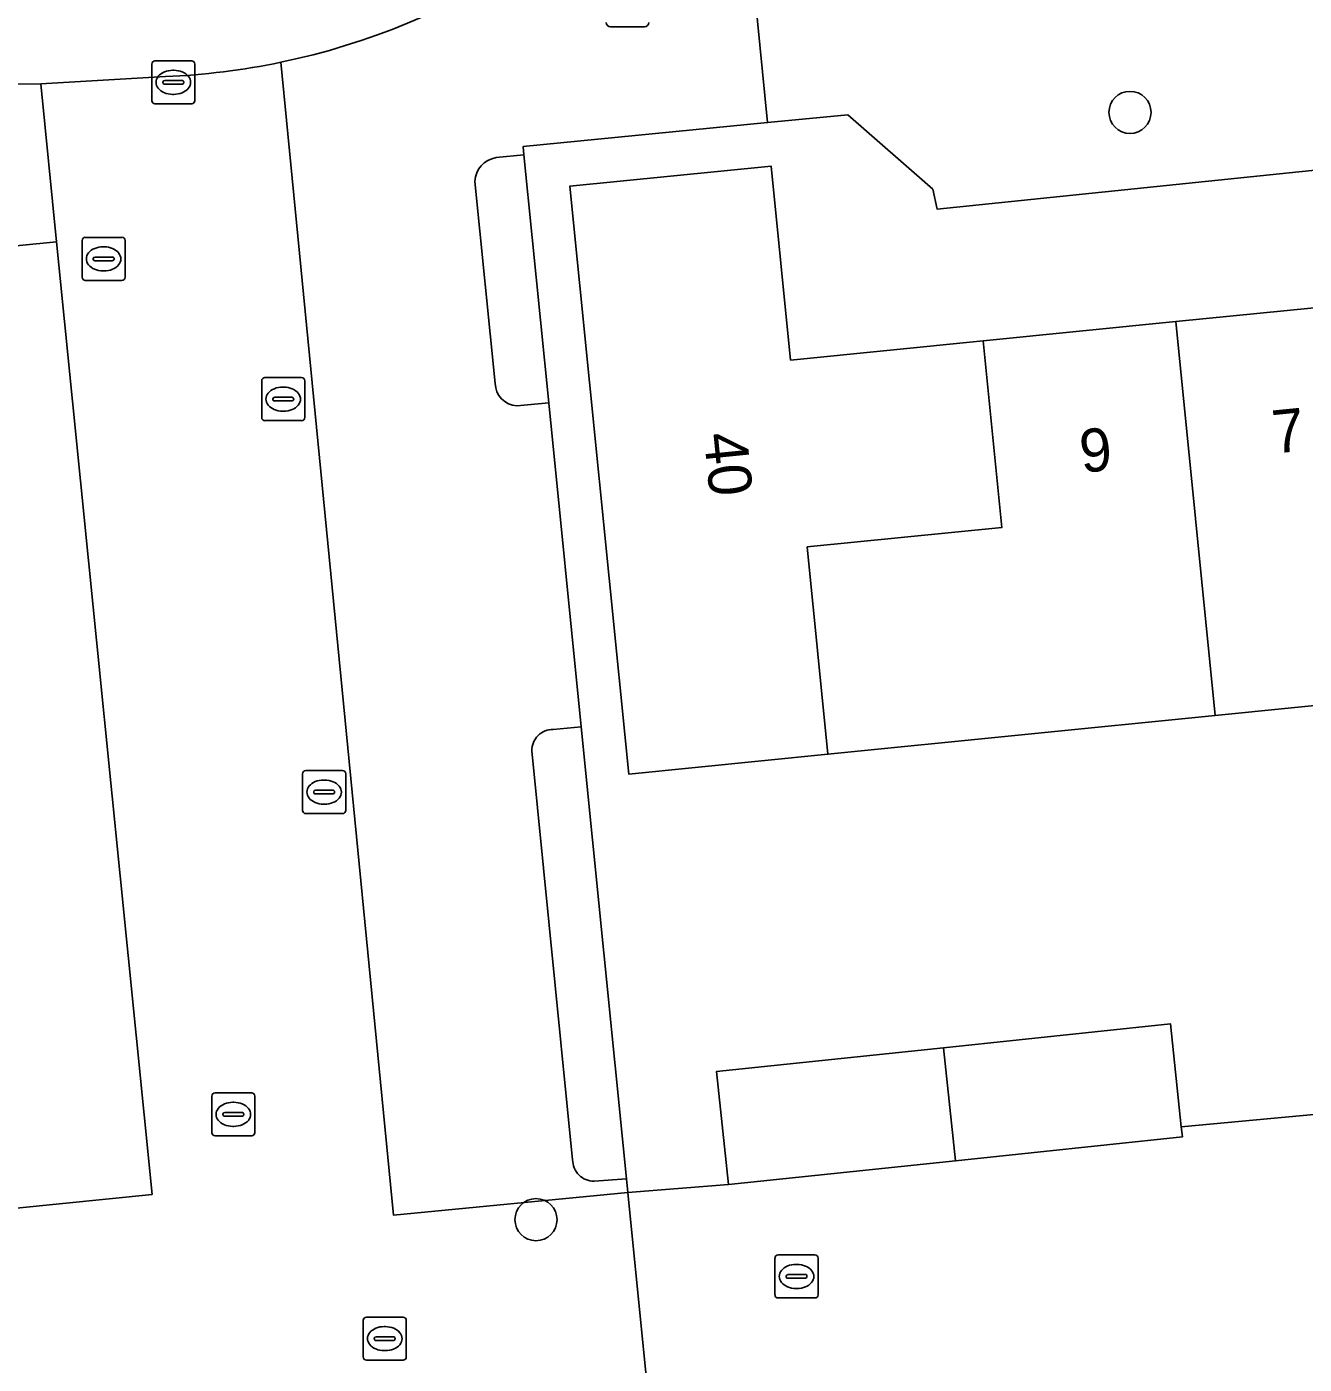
# Model space of a CAD drawing. Extents: x 158455 to 159797, y 387218 to 388672.
# Drawn here: x 159255.07 to 159284.74, y 388088.56 to 388119.63 of the extents above; entities that cross this region are included whole.
import ezdxf

# ---------------------------------------------------------------- set-up
doc = ezdxf.new("R2010")
doc.units = 0
for name, color, linetype in [('IMGEO_Boom', 7, 'Continuous'), ('IMGEO_Brandkraan', 7, 'Continuous'), ('IMGEO_Erf', 7, 'Continuous'), ('IMGEO_Kolk', 7, 'Continuous'), ('IMGEO_Lichtmast', 7, 'Continuous'), ('IMGEO_Pand', 7, 'Continuous'), ('IMGEO_Pand_nummerreeks', 7, 'Continuous'), ('IMGEO_Parkeervlak_open', 7, 'Continuous'), ('IMGEO_Rijbaan_lokaal_open', 7, 'Continuous'), ('IMGEO_Rioolput', 7, 'Continuous'), ('IMGEO_Voetpad_open', 7, 'Continuous')]:
    doc.layers.add(name, color=color, linetype=linetype)

msp = doc.modelspace()

# ---------------------------------------------------------------- linework, layer by layer
at = {"layer": 'IMGEO_Boom'}
for centre in [(159280.695, 388117.644), (159266.9, 388091.92)]:
    msp.add_circle(centre, 0.489, dxfattribs=at)
at = {"layer": 'IMGEO_Brandkraan'}
for p, q in [((159256.358, 388113.815), (159256.358, 388114.667)), ((159256.433, 388114.741), (159257.285, 388114.741)), ((159257.359, 388114.667), (159257.359, 388113.815)), ((159256.66, 388114.284), (159257.058, 388114.284)), ((159256.846, 388114.521), (159256.871, 388114.521)), ((159256.617, 388114.235), (159256.617, 388114.247)), ((159257.055, 388114.198), (159256.657, 388114.198)), ((159257.101, 388114.247), (159257.101, 388114.235)), ((159257.285, 388113.741), (159256.433, 388113.741)), ((159256.869, 388113.961), (159256.844, 388113.961))]:
    msp.add_line(p, q, dxfattribs=at)
for points in [[(159256.358, 388113.815), (159256.358, 388114.667)], [(159256.433, 388114.741), (159257.285, 388114.741)], [(159257.359, 388114.667), (159257.359, 388113.815)], [(159257.285, 388113.741), (159256.433, 388113.741)]]:
    msp.add_lwpolyline(points, dxfattribs=at)
for centre, radius, start, end in [((159256.435, 388114.665), 0.0765, 91.552, 178.448), ((159256.435, 388114.665), 0.0765, 91.552, 178.448), ((159257.283, 388114.665), 0.0765, 1.552, 88.448), ((159257.283, 388114.665), 0.0765, 1.552, 88.448), ((159256.657, 388114.244), 0.0403, 85.8775, 175.7526), ((159257.062, 388114.246), 0.0386, 1.7309, 96.639), ((159256.654, 388114.234), 0.0366, 178.938, 274.7102), ((159257.058, 388114.241), 0.043, 264.8664, 352.4533), ((159256.435, 388113.817), 0.0765, 181.552, 268.448), ((159256.435, 388113.817), 0.0765, 181.552, 268.448), ((159257.283, 388113.817), 0.0765, 271.552, 358.448), ((159257.283, 388113.817), 0.0765, 271.552, 358.448)]:
    msp.add_arc(centre, radius, start, end, dxfattribs=at)
for centre, major_axis, ratio, start_param, end_param in [((159256.845, 388114.241), (-0.387, 0.002), 0.722429, 4.712389, 7.853982), ((159256.87, 388114.241), (-0.39, 0.002), 0.717154, 1.570796, 4.712389)]:
    msp.add_ellipse(centre, major_axis=major_axis, ratio=ratio, start_param=start_param, end_param=end_param, dxfattribs=at)
at = {"layer": 'IMGEO_Erf'}
msp.add_lwpolyline([(159291.771, 388104.545), (159282.674, 388103.634), (159273.68, 388102.733), (159269.054, 388102.27), (159267.686, 388115.929), (159272.361, 388116.397), (159272.813, 388111.888), (159277.286, 388112.336), (159281.758, 388112.784), (159286.229, 388113.231), (159290.701, 388113.679), (159290.255, 388118.134), (159294.815, 388118.591), (159299.374, 388119.047), (159299.816, 388114.635), (159304.28, 388115.082), (159308.746, 388115.53), (159309.661, 388106.387), (159304.686, 388105.889), (159300.478, 388105.468), (159299.943, 388109.818), (159295.734, 388109.397), (159291.36, 388108.959)], close=True, dxfattribs=at)
for points in [[(159286.342, 388116.443), (159276.216, 388115.398), (159276.116, 388115.858), (159274.139, 388117.589), (159272.28, 388117.407), (159266.602, 388116.851), (159266.621, 388116.658), (159267.197, 388110.898), (159267.95, 388103.369), (159269, 388092.871), (159269.032, 388092.554), (159271.369, 388092.737), (159271.095, 388095.363), (159276.368, 388095.915), (159281.638, 388096.466), (159281.887, 388094.077), (159286.379, 388094.495)], [(159249.446, 388091.643), (159257.986, 388092.506), (159255.766, 388114.639), (159233.716, 388112.449)]]:
    msp.add_lwpolyline(points, dxfattribs=at)
at = {"layer": 'IMGEO_Kolk'}
for p, q in [((159257.977, 388117.916), (159257.977, 388118.768)), ((159258.052, 388118.842), (159258.904, 388118.842)), ((159258.978, 388118.768), (159258.978, 388117.916)), ((159258.236, 388118.336), (159258.236, 388118.348)), ((159258.279, 388118.385), (159258.677, 388118.385)), ((159258.465, 388118.622), (159258.49, 388118.622)), ((159258.72, 388118.348), (159258.72, 388118.336)), ((159258.674, 388118.299), (159258.276, 388118.299)), ((159258.488, 388118.062), (159258.463, 388118.062)), ((159258.904, 388117.842), (159258.052, 388117.842)), ((159260.53, 388110.556), (159260.53, 388111.408)), ((159260.605, 388111.482), (159261.457, 388111.482)), ((159261.018, 388111.262), (159261.043, 388111.262)), ((159261.531, 388111.408), (159261.531, 388110.556)), ((159260.789, 388110.976), (159260.789, 388110.988)), ((159261.227, 388110.939), (159260.829, 388110.939)), ((159260.832, 388111.025), (159261.23, 388111.025)), ((159261.273, 388110.988), (159261.273, 388110.976)), ((159261.041, 388110.702), (159261.016, 388110.702)), ((159261.457, 388110.482), (159260.605, 388110.482)), ((159261.48, 388101.427), (159261.48, 388102.279)), ((159261.555, 388102.353), (159262.407, 388102.353)), ((159262.481, 388102.279), (159262.481, 388101.427)), ((159261.739, 388101.847), (159261.739, 388101.859)), ((159261.782, 388101.896), (159262.18, 388101.896)), ((159261.968, 388102.133), (159261.993, 388102.133)), ((159262.223, 388101.859), (159262.223, 388101.847)), ((159262.177, 388101.81), (159261.779, 388101.81)), ((159261.991, 388101.573), (159261.966, 388101.573)), ((159262.407, 388101.353), (159261.555, 388101.353)), ((159272.451, 388090.174), (159272.451, 388091.026)), ((159272.526, 388091.1), (159273.378, 388091.1)), ((159273.452, 388091.026), (159273.452, 388090.174)), ((159272.939, 388090.88), (159272.964, 388090.88)), ((159272.71, 388090.594), (159272.71, 388090.606)), ((159273.148, 388090.557), (159272.75, 388090.557)), ((159272.753, 388090.643), (159273.151, 388090.643)), ((159273.194, 388090.606), (159273.194, 388090.594)), ((159273.378, 388090.1), (159272.526, 388090.1)), ((159272.962, 388090.32), (159272.937, 388090.32)), ((159262.887, 388088.73), (159262.887, 388089.582)), ((159262.962, 388089.656), (159263.814, 388089.656)), ((159263.375, 388089.436), (159263.4, 388089.436)), ((159263.888, 388089.582), (159263.888, 388088.73)), ((159263.146, 388089.15), (159263.146, 388089.162)), ((159263.584, 388089.113), (159263.186, 388089.113)), ((159263.189, 388089.199), (159263.587, 388089.199)), ((159263.63, 388089.162), (159263.63, 388089.15)), ((159263.398, 388088.876), (159263.373, 388088.876)), ((159263.814, 388088.656), (159262.962, 388088.656))]:
    msp.add_line(p, q, dxfattribs=at)
for points in [[(159257.977, 388117.916), (159257.977, 388118.768)], [(159258.052, 388118.842), (159258.904, 388118.842)], [(159258.978, 388118.768), (159258.978, 388117.916)], [(159258.904, 388117.842), (159258.052, 388117.842)], [(159260.53, 388110.556), (159260.53, 388111.408)], [(159260.605, 388111.482), (159261.457, 388111.482)], [(159261.531, 388111.408), (159261.531, 388110.556)], [(159261.457, 388110.482), (159260.605, 388110.482)], [(159261.48, 388101.427), (159261.48, 388102.279)], [(159261.555, 388102.353), (159262.407, 388102.353)], [(159262.481, 388102.279), (159262.481, 388101.427)], [(159262.407, 388101.353), (159261.555, 388101.353)], [(159272.451, 388090.174), (159272.451, 388091.026)], [(159272.526, 388091.1), (159273.378, 388091.1)], [(159273.452, 388091.026), (159273.452, 388090.174)], [(159273.378, 388090.1), (159272.526, 388090.1)], [(159262.887, 388088.73), (159262.887, 388089.582)], [(159262.962, 388089.656), (159263.814, 388089.656)], [(159263.888, 388089.582), (159263.888, 388088.73)], [(159263.814, 388088.656), (159262.962, 388088.656)]]:
    msp.add_lwpolyline(points, dxfattribs=at)
for centre, radius, start, end in [((159258.054, 388118.766), 0.0765, 91.552, 178.448), ((159258.054, 388118.766), 0.0765, 91.552, 178.448), ((159258.902, 388118.766), 0.0765, 1.552, 88.448), ((159258.902, 388118.766), 0.0765, 1.552, 88.448), ((159258.276, 388118.345), 0.0403, 85.8775, 175.7526), ((159258.273, 388118.335), 0.0366, 178.938, 274.7102), ((159258.677, 388118.342), 0.043, 264.8664, 352.4533), ((159258.681, 388118.347), 0.0386, 1.7309, 96.639), ((159258.054, 388117.918), 0.0765, 181.552, 268.448), ((159258.054, 388117.918), 0.0765, 181.552, 268.448), ((159258.902, 388117.918), 0.0765, 271.552, 358.448), ((159258.902, 388117.918), 0.0765, 271.552, 358.448), ((159260.607, 388111.406), 0.0765, 91.552, 178.448), ((159260.607, 388111.406), 0.0765, 91.552, 178.448), ((159261.455, 388111.406), 0.0765, 1.552, 88.448), ((159261.455, 388111.406), 0.0765, 1.552, 88.448), ((159260.829, 388110.985), 0.0403, 85.8775, 175.7526), ((159260.826, 388110.975), 0.0366, 178.938, 274.7102), ((159261.23, 388110.982), 0.043, 264.8664, 352.4533), ((159261.234, 388110.987), 0.0386, 1.7309, 96.639), ((159260.607, 388110.558), 0.0765, 181.552, 268.448), ((159260.607, 388110.558), 0.0765, 181.552, 268.448), ((159261.455, 388110.558), 0.0765, 271.552, 358.448), ((159261.455, 388110.558), 0.0765, 271.552, 358.448), ((159261.557, 388102.277), 0.0765, 91.552, 178.448), ((159261.557, 388102.277), 0.0765, 91.552, 178.448), ((159262.405, 388102.277), 0.0765, 1.552, 88.448), ((159262.405, 388102.277), 0.0765, 1.552, 88.448), ((159261.779, 388101.856), 0.0403, 85.8775, 175.7526), ((159262.184, 388101.858), 0.0386, 1.7309, 96.639), ((159261.776, 388101.846), 0.0366, 178.938, 274.7102), ((159262.18, 388101.853), 0.043, 264.8664, 352.4533), ((159261.557, 388101.429), 0.0765, 181.552, 268.448), ((159261.557, 388101.429), 0.0765, 181.552, 268.448), ((159262.405, 388101.429), 0.0765, 271.552, 358.448), ((159262.405, 388101.429), 0.0765, 271.552, 358.448), ((159272.528, 388091.024), 0.0765, 91.552, 178.448), ((159272.528, 388091.024), 0.0765, 91.552, 178.448), ((159273.376, 388091.024), 0.0765, 1.552, 88.448), ((159273.376, 388091.024), 0.0765, 1.552, 88.448), ((159272.75, 388090.603), 0.0403, 85.8775, 175.7526), ((159272.747, 388090.593), 0.0366, 178.938, 274.7102), ((159273.151, 388090.6), 0.043, 264.8664, 352.4533), ((159273.155, 388090.605), 0.0386, 1.7309, 96.639), ((159272.528, 388090.176), 0.0765, 181.552, 268.448), ((159272.528, 388090.176), 0.0765, 181.552, 268.448), ((159273.376, 388090.176), 0.0765, 271.552, 358.448), ((159273.376, 388090.176), 0.0765, 271.552, 358.448), ((159262.964, 388089.58), 0.0765, 91.552, 178.448), ((159262.964, 388089.58), 0.0765, 91.552, 178.448), ((159263.812, 388089.58), 0.0765, 1.552, 88.448), ((159263.812, 388089.58), 0.0765, 1.552, 88.448), ((159263.186, 388089.159), 0.0403, 85.8775, 175.7526), ((159263.183, 388089.149), 0.0366, 178.938, 274.7102), ((159263.587, 388089.156), 0.043, 264.8664, 352.4533), ((159263.591, 388089.161), 0.0386, 1.7309, 96.639), ((159262.964, 388088.732), 0.0765, 181.552, 268.448), ((159262.964, 388088.732), 0.0765, 181.552, 268.448), ((159263.812, 388088.732), 0.0765, 271.552, 358.448), ((159263.812, 388088.732), 0.0765, 271.552, 358.448)]:
    msp.add_arc(centre, radius, start, end, dxfattribs=at)
for centre, major_axis, ratio, start_param, end_param in [((159258.464, 388118.342), (-0.387, 0.002), 0.722429, 4.712389, 7.853982), ((159258.489, 388118.342), (-0.39, 0.002), 0.717154, 1.570796, 4.712389), ((159261.017, 388110.982), (-0.387, 0.002), 0.722429, 4.712389, 7.853982), ((159261.042, 388110.982), (-0.39, 0.002), 0.717154, 1.570796, 4.712389), ((159261.967, 388101.853), (-0.387, 0.002), 0.722429, 4.712389, 7.853982), ((159261.992, 388101.853), (-0.39, 0.002), 0.717154, 1.570796, 4.712389), ((159272.938, 388090.6), (-0.387, 0.002), 0.722429, 4.712389, 7.853982), ((159272.963, 388090.6), (-0.39, 0.002), 0.717154, 1.570796, 4.712389), ((159263.374, 388089.156), (-0.387, 0.002), 0.722429, 4.712389, 7.853982), ((159263.399, 388089.156), (-0.39, 0.002), 0.717154, 1.570796, 4.712389)]:
    msp.add_ellipse(centre, major_axis=major_axis, ratio=ratio, start_param=start_param, end_param=end_param, dxfattribs=at)
at = {"layer": 'IMGEO_Lichtmast'}
for p, q in [((159269.418, 388119.633), (159268.628, 388119.633)), ((159268.628, 388119.633), (159269.418, 388119.633))]:
    msp.add_line(p, q, dxfattribs=at)
for centre, start, end in [((159268.628, 388119.733), 180, 270), ((159268.628, 388119.733), 180, 270), ((159269.418, 388119.733), 270, 0), ((159269.418, 388119.733), 270, 0)]:
    msp.add_arc(centre, 0.1, start, end, dxfattribs=at)
at = {"layer": 'IMGEO_Pand'}
for points in [[(159277.286, 388112.336), (159272.813, 388111.888), (159272.361, 388116.397), (159267.686, 388115.929), (159269.054, 388102.27), (159273.68, 388102.733), (159273.199, 388107.548), (159277.72, 388108)], [(159286.229, 388113.231), (159281.758, 388112.784), (159282.674, 388103.634), (159291.771, 388104.545), (159291.36, 388108.959), (159291.324, 388109.327), (159286.666, 388108.861)], [(159281.758, 388112.784), (159277.286, 388112.336), (159277.72, 388108), (159273.199, 388107.548), (159273.68, 388102.733), (159282.674, 388103.634)], [(159276.64, 388093.288), (159281.912, 388093.84), (159281.887, 388094.077), (159281.638, 388096.466), (159276.368, 388095.915)], [(159276.64, 388093.288), (159276.368, 388095.915), (159271.095, 388095.363), (159271.369, 388092.737)]]:
    msp.add_lwpolyline(points, close=True, dxfattribs=at)
at = {"layer": 'IMGEO_Parkeervlak_open'}
for points in [[(159265.972, 388116.594), (159266.621, 388116.658), (159266.602, 388116.851), (159272.28, 388117.407), (159271.985, 388120.398)], [(159260.976, 388118.809), (159263.592, 388092.023), (159269.032, 388092.554), (159269, 388092.871), (159268.251, 388092.813)], [(159265.952, 388111.345), (159265.477, 388116.042)], [(159267.303, 388103.31), (159267.95, 388103.369), (159267.197, 388110.898), (159266.454, 388110.825)], [(159267.751, 388093.313), (159266.803, 388102.81)]]:
    msp.add_lwpolyline(points, dxfattribs=at)
for centre, radius, start, end in [((159257.611, 388134.953), 16.491, 281.7726, 324.3822), ((159266.072, 388116.006), 0.596, 99.6715, 176.5608), ((159266.486, 388111.358), 0.534, 181.4376, 266.5444), ((159267.301, 388102.812), 0.498, 89.8254, 180.1746), ((159268.249, 388093.311), 0.498, 179.8254, 270.1746)]:
    msp.add_arc(centre, radius, start, end, dxfattribs=at)
at = {"layer": 'IMGEO_Rijbaan_lokaal_open'}
for points in [[(159257.148, 388070.136), (159258.819, 388072.321), (159259.329, 388072.351), (159258.303, 388082.813), (159257.953, 388082.803), (159255.737, 388084.525), (159255.669, 388085.614), (159257.17, 388086.851), (159269.481, 388088.053), (159269.032, 388092.554), (159263.592, 388092.023), (159260.976, 388118.809)], [(159140.625, 388105.053), (159141.063, 388105.15), (159147.892, 388106.671), (159159.34, 388109.219), (159159.902, 388109.344), (159161.571, 388109.681), (159168.419, 388111.04), (159169.563, 388111.242), (159173.027, 388111.853), (159178.494, 388112.764), (159187.111, 388113.95), (159198.134, 388115.393), (159205.711, 388116.131), (159215.005, 388116.956), (159223.3, 388117.574), (159226.581, 388117.778), (159228.946, 388117.925), (159234.612, 388118.087), (159234.828, 388118.09), (159240.699, 388118.158), (159252.871, 388118.28), (159255.399, 388118.305), (159258.294, 388118.475)], [(159258.294, 388118.475), (159255.399, 388118.305), (159255.766, 388114.639), (159257.986, 388092.506), (159249.446, 388091.643), (159250.02, 388085.885), (159250.524, 388080.814), (159251.485, 388080.884), (159253.298, 388061.759), (159254.098, 388054.384), (159256.464, 388030.761), (159255.493, 388030.708), (159255.927, 388026.152), (159256.477, 388020.357), (159258.577, 388018.949), (159259.05, 388014.162), (159260.809, 388014.23), (159264.802, 388010.738), (159266.68, 388003.182), (159270.969, 388004.165), (159272.198, 388003.733), (159272.934, 388000.82), (159273.141, 388000), (159274.652, 387994.017)], [(159288.8, 388085.801), (159287.845, 388089.593), (159287.059, 388092.716), (159286.655, 388094.319), (159286.4, 388094.293), (159286.379, 388094.495), (159281.887, 388094.077), (159281.912, 388093.84), (159276.64, 388093.288), (159271.369, 388092.737), (159269.032, 388092.554), (159269.481, 388088.053)]]:
    msp.add_lwpolyline(points, dxfattribs=at)
for centre, radius, start, end in [((159257.611, 388134.953), 16.491, 281.7726, 324.3822), ((159257.603, 388134.957), 16.496, 272.3999, 281.7975), ((159257.603, 388134.957), 16.496, 272.3999, 281.7975)]:
    msp.add_arc(centre, radius, start, end, dxfattribs=at)
at = {"layer": 'IMGEO_Rioolput'}
for p, q in [((159259.371, 388093.94), (159259.371, 388094.792)), ((159259.446, 388094.866), (159260.298, 388094.866)), ((159260.372, 388094.792), (159260.372, 388093.94)), ((159259.673, 388094.409), (159260.071, 388094.409)), ((159259.859, 388094.646), (159259.884, 388094.646)), ((159259.63, 388094.36), (159259.63, 388094.372)), ((159260.068, 388094.323), (159259.67, 388094.323)), ((159259.882, 388094.086), (159259.857, 388094.086)), ((159260.114, 388094.372), (159260.114, 388094.36)), ((159260.298, 388093.866), (159259.446, 388093.866))]:
    msp.add_line(p, q, dxfattribs=at)
for points in [[(159259.371, 388093.94), (159259.371, 388094.792)], [(159259.446, 388094.866), (159260.298, 388094.866)], [(159260.372, 388094.792), (159260.372, 388093.94)], [(159260.298, 388093.866), (159259.446, 388093.866)]]:
    msp.add_lwpolyline(points, dxfattribs=at)
for centre, radius, start, end in [((159259.448, 388094.79), 0.0765, 91.552, 178.448), ((159259.448, 388094.79), 0.0765, 91.552, 178.448), ((159260.296, 388094.79), 0.0765, 1.552, 88.448), ((159260.296, 388094.79), 0.0765, 1.552, 88.448), ((159259.67, 388094.369), 0.0403, 85.8775, 175.7526), ((159260.075, 388094.371), 0.0386, 1.7309, 96.639), ((159259.667, 388094.359), 0.0366, 178.938, 274.7102), ((159260.071, 388094.366), 0.043, 264.8664, 352.4533), ((159259.448, 388093.942), 0.0765, 181.552, 268.448), ((159259.448, 388093.942), 0.0765, 181.552, 268.448), ((159260.296, 388093.942), 0.0765, 271.552, 358.448), ((159260.296, 388093.942), 0.0765, 271.552, 358.448)]:
    msp.add_arc(centre, radius, start, end, dxfattribs=at)
for centre, major_axis, ratio, start_param, end_param in [((159259.858, 388094.366), (-0.387, 0.002), 0.722429, 4.712389, 7.853982), ((159259.883, 388094.366), (-0.39, 0.002), 0.717154, 1.570796, 4.712389)]:
    msp.add_ellipse(centre, major_axis=major_axis, ratio=ratio, start_param=start_param, end_param=end_param, dxfattribs=at)
at = {"layer": 'IMGEO_Voetpad_open'}
for points in [[(159284.799, 388136.097), (159284.905, 388136.033), (159285.421, 388135.72), (159285.778, 388133.515), (159295.179, 388127.803), (159297.206, 388128.559), (159301.957, 388125.671), (159300.494, 388123.296), (159288.529, 388122.094), (159275.751, 388120.784), (159274.509, 388120.657), (159271.985, 388120.398), (159272.28, 388117.407), (159274.139, 388117.589), (159276.116, 388115.858), (159276.216, 388115.398), (159286.342, 388116.443), (159286.343, 388116.912), (159288.095, 388119.038), (159304.811, 388120.757)], [(159233.716, 388112.449), (159255.766, 388114.639), (159255.399, 388118.305), (159252.871, 388118.28)], [(159266.454, 388110.825), (159267.197, 388110.898), (159266.621, 388116.658), (159265.972, 388116.594)], [(159265.477, 388116.042), (159265.952, 388111.345)], [(159268.251, 388092.813), (159269, 388092.871), (159267.95, 388103.369), (159267.303, 388103.31)], [(159266.803, 388102.81), (159267.751, 388093.313)]]:
    msp.add_lwpolyline(points, dxfattribs=at)
for centre, radius, start, end in [((159266.072, 388116.006), 0.596, 99.6715, 176.5608), ((159266.486, 388111.358), 0.534, 181.4376, 266.5444), ((159267.301, 388102.812), 0.498, 89.8254, 180.1746), ((159268.249, 388093.311), 0.498, 179.8254, 270.1746)]:
    msp.add_arc(centre, radius, start, end, dxfattribs=at)

# ---------------------------------------------------------------- texts
at = {"layer": 'IMGEO_Pand_nummerreeks'}
for s, rotation, p in [('7', 5.7176, (159284.046, 388109.717)), ('9', 5.7181, (159279.575, 388109.268)), ('40', 275.7179, (159270.795, 388110.167))]:
    msp.add_text(s, height=1, rotation=rotation, dxfattribs=at).set_placement(p)

doc.saveas('drawing.dxf')
